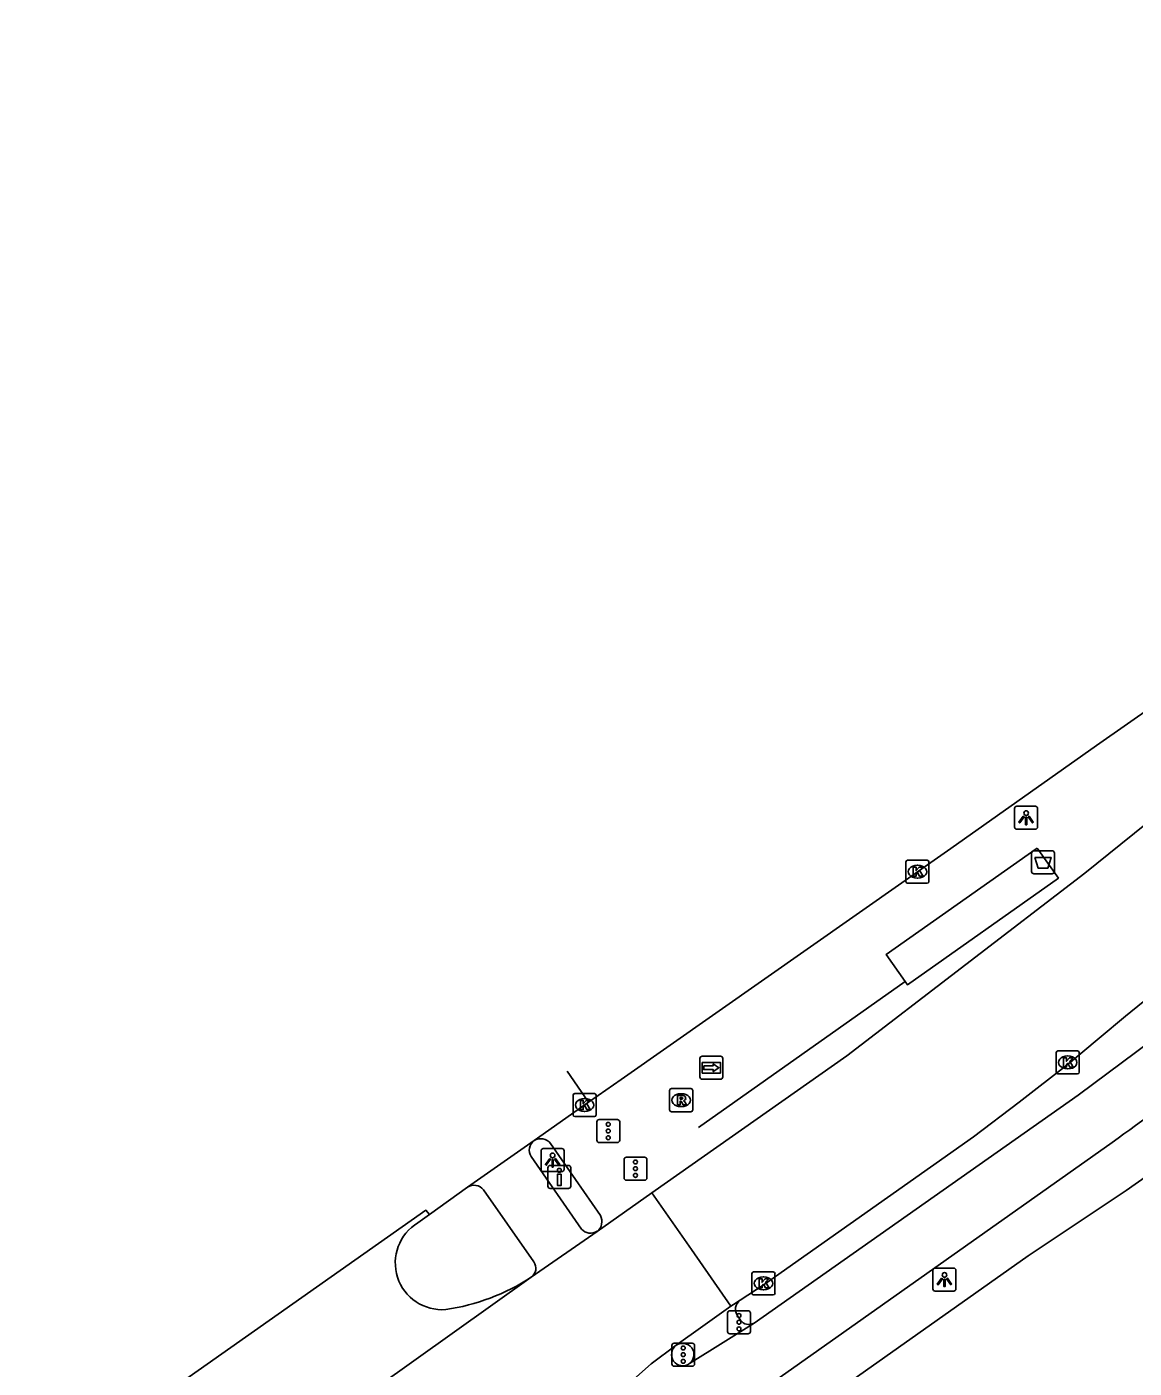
# Model space of a CAD drawing. Extents: x 158087 to 159494, y 382905 to 383981.
# Drawn here: x 158341.9 to 158390, y 383468.7 to 383526.9 of the extents above; entities that cross this region are included whole.
import ezdxf

# ---------------------------------------------------------------- set-up
doc = ezdxf.new("R2010")
doc.units = 0
for name, color, linetype in [('IMGEO_Afvalbak', 7, 'Continuous'), ('IMGEO_Drukknoppaal', 7, 'Continuous'), ('IMGEO_Fietspad_gesloten', 7, 'Continuous'), ('IMGEO_Fietspad_open', 7, 'Continuous'), ('IMGEO_Hek', 7, 'Continuous'), ('IMGEO_Kolk', 7, 'Continuous'), ('IMGEO_Lichtpunt', 7, 'Continuous'), ('IMGEO_OVBaan_gesloten', 7, 'Continuous'), ('IMGEO_Rijbaan_regionaal_gesloten', 7, 'Continuous'), ('IMGEO_Rioolput', 7, 'Continuous'), ('IMGEO_Verkeersregelinstallatiepaal', 7, 'Continuous'), ('IMGEO_Voetpad_open', 7, 'Continuous'), ('IMGEO_Wegwijzer', 7, 'Continuous')]:
    doc.layers.add(name, color=color, linetype=linetype)

msp = doc.modelspace()

# ---------------------------------------------------------------- linework, layer by layer
at = {"layer": 'IMGEO_Afvalbak'}
for p, q in [((158385.524, 383490.232), (158385.524, 383491.032)), ((158385.524, 383491.032), (158385.524, 383490.232)), ((158385.624, 383491.132), (158386.414, 383491.132)), ((158386.414, 383491.132), (158385.624, 383491.132)), ((158386.514, 383491.032), (158386.514, 383490.232)), ((158386.514, 383490.232), (158386.514, 383491.032)), ((158386.414, 383490.132), (158385.624, 383490.132)), ((158385.624, 383490.132), (158386.414, 383490.132))]:
    msp.add_line(p, q, dxfattribs=at)
msp.add_lwpolyline([(158385.667, 383490.846), (158386.371, 383490.846), (158386.222, 383490.376), (158385.816, 383490.376), (158385.667, 383490.846)], dxfattribs=at)
for centre, start, end in [((158385.624, 383491.032), 90, 180), ((158385.624, 383491.032), 90, 180), ((158386.414, 383491.032), 0, 90), ((158386.414, 383491.032), 360, 90), ((158385.624, 383490.232), 180, 270), ((158385.624, 383490.232), 180, 270), ((158386.414, 383490.232), 270, 0), ((158386.414, 383490.232), 270, 0)]:
    msp.add_arc(centre, 0.1, start, end, dxfattribs=at)
at = {"layer": 'IMGEO_Drukknoppaal'}
for p, q in [((158364.622, 383477.469), (158365.412, 383477.469)), ((158365.412, 383477.469), (158364.622, 383477.469)), ((158364.522, 383476.569), (158364.522, 383477.369)), ((158364.522, 383477.369), (158364.522, 383476.569)), ((158365.512, 383477.369), (158365.512, 383476.569)), ((158365.512, 383476.569), (158365.512, 383477.369)), ((158365.412, 383476.469), (158364.622, 383476.469)), ((158364.622, 383476.469), (158365.412, 383476.469))]:
    msp.add_line(p, q, dxfattribs=at)
msp.add_lwpolyline([(158365.092, 383477.094), (158365.092, 383476.594), (158364.942, 383476.594), (158364.942, 383477.094), (158365.092, 383477.094)], dxfattribs=at)
msp.add_circle((158365.017, 383477.259), 0.085, dxfattribs=at)
for centre, start, end in [((158364.622, 383477.369), 90, 180), ((158364.622, 383477.369), 90, 180), ((158365.412, 383477.369), 0, 90), ((158365.412, 383477.369), 360, 90), ((158364.622, 383476.569), 180, 270), ((158364.622, 383476.569), 180, 270), ((158365.412, 383476.569), 270, 0), ((158365.412, 383476.569), 270, 0)]:
    msp.add_arc(centre, 0.1, start, end, dxfattribs=at)
at = {"layer": 'IMGEO_Fietspad_gesloten'}
for points in [[(158373.474, 383470.624), (158387.55, 383480.518), (158391.336, 383483.342), (158395.317, 383486.419), (158398.503, 383489.031)], [(158389.028, 383478.469), (158371.837, 383466.317)], [(158370.664, 383468.868), (158373.474, 383470.624)]]:
    msp.add_lwpolyline(points, dxfattribs=at)
for centre, radius, start, end in [((158263.607, 383652.219), 214.288, 305.82363, 308.49441), ((158370.404, 383469.259), 0.511, 127.68662, 214.03568), ((158370.375, 383469.262), 0.489, 216.25782, 306.26246)]:
    msp.add_arc(centre, radius, start, end, dxfattribs=at)
at = {"layer": 'IMGEO_Fietspad_open'}
for points in [[(158363.797, 383477.854), (158365.984, 383474.708)], [(158363.913, 383473.283), (158361.729, 383476.418)]]:
    msp.add_lwpolyline(points, dxfattribs=at)
for centre, radius, start, end in [((158364.22, 383478.134), 0.507, 125.39004, 213.55015), ((158361.315, 383476.066), 0.544, 40.39578, 121.95246), ((158366.38, 383475.058), 0.528, 221.44168, 301.87054), ((158363.512, 383473.008), 0.486, 306.56967, 34.50569)]:
    msp.add_arc(centre, radius, start, end, dxfattribs=at)
at = {"layer": 'IMGEO_Hek'}
msp.add_lwpolyline([(158371.059, 383479.124), (158380.034, 383485.461)], dxfattribs=at)
at = {"layer": 'IMGEO_Kolk'}
for p, q in [((158380.067, 383489.798), (158380.067, 383490.65)), ((158380.142, 383490.724), (158380.994, 383490.724)), ((158380.555, 383490.504), (158380.58, 383490.504)), ((158381.068, 383490.65), (158381.068, 383489.798)), ((158380.994, 383489.724), (158380.142, 383489.724)), ((158380.578, 383489.944), (158380.553, 383489.944)), ((158386.59, 383481.517), (158386.59, 383482.369)), ((158386.665, 383482.443), (158387.517, 383482.443)), ((158387.078, 383482.223), (158387.103, 383482.223)), ((158387.591, 383482.369), (158387.591, 383481.517)), ((158387.101, 383481.663), (158387.076, 383481.663)), ((158387.517, 383481.443), (158386.665, 383481.443)), ((158365.615, 383479.667), (158365.615, 383480.519)), ((158365.69, 383480.593), (158366.542, 383480.593)), ((158366.103, 383480.373), (158366.128, 383480.373)), ((158366.616, 383480.519), (158366.616, 383479.667)), ((158366.126, 383479.813), (158366.101, 383479.813)), ((158366.542, 383479.593), (158365.69, 383479.593)), ((158373.381, 383471.924), (158373.381, 383472.776)), ((158373.456, 383472.85), (158374.308, 383472.85)), ((158374.382, 383472.776), (158374.382, 383471.924)), ((158373.869, 383472.63), (158373.894, 383472.63)), ((158374.308, 383471.85), (158373.456, 383471.85)), ((158373.892, 383472.07), (158373.867, 383472.07))]:
    msp.add_line(p, q, dxfattribs=at)
for points in [[(158380.067, 383489.798), (158380.067, 383490.65)], [(158380.142, 383490.724), (158380.994, 383490.724)], [(158380.388, 383490.424), (158380.511, 383490.424), (158380.511, 383490.273), (158380.641, 383490.424), (158380.805, 383490.424), (158380.659, 383490.273), (158380.812, 383490.024), (158380.66, 383490.024), (158380.575, 383490.188), (158380.511, 383490.121), (158380.511, 383490.024), (158380.388, 383490.024), (158380.388, 383490.424)], [(158381.068, 383490.65), (158381.068, 383489.798)], [(158380.994, 383489.724), (158380.142, 383489.724)], [(158386.59, 383481.517), (158386.59, 383482.369)], [(158386.665, 383482.443), (158387.517, 383482.443)], [(158386.911, 383482.143), (158387.034, 383482.143), (158387.034, 383481.992), (158387.164, 383482.143), (158387.328, 383482.143), (158387.182, 383481.992), (158387.335, 383481.743), (158387.183, 383481.743), (158387.098, 383481.907), (158387.034, 383481.84), (158387.034, 383481.743), (158386.911, 383481.743), (158386.911, 383482.143)], [(158387.591, 383482.369), (158387.591, 383481.517)], [(158387.517, 383481.443), (158386.665, 383481.443)], [(158365.615, 383479.667), (158365.615, 383480.519)], [(158365.69, 383480.593), (158366.542, 383480.593)], [(158366.616, 383480.519), (158366.616, 383479.667)], [(158365.936, 383480.293), (158366.059, 383480.293), (158366.059, 383480.142), (158366.189, 383480.293), (158366.353, 383480.293), (158366.207, 383480.142), (158366.36, 383479.893), (158366.208, 383479.893), (158366.123, 383480.057), (158366.059, 383479.99), (158366.059, 383479.893), (158365.936, 383479.893), (158365.936, 383480.293)], [(158366.542, 383479.593), (158365.69, 383479.593)], [(158373.381, 383471.924), (158373.381, 383472.776)], [(158373.456, 383472.85), (158374.308, 383472.85)], [(158374.382, 383472.776), (158374.382, 383471.924)], [(158373.702, 383472.55), (158373.825, 383472.55), (158373.825, 383472.399), (158373.955, 383472.55), (158374.119, 383472.55), (158373.973, 383472.399), (158374.126, 383472.15), (158373.974, 383472.15), (158373.889, 383472.314), (158373.825, 383472.247), (158373.825, 383472.15), (158373.702, 383472.15), (158373.702, 383472.55)], [(158374.308, 383471.85), (158373.456, 383471.85)]]:
    msp.add_lwpolyline(points, dxfattribs=at)
for centre, start, end in [((158380.144, 383490.648), 91.55205, 178.44795), ((158380.144, 383490.648), 91.55205, 178.44795), ((158380.992, 383490.648), 1.55205, 88.44795), ((158380.992, 383490.648), 1.55205, 88.44795), ((158380.144, 383489.8), 181.55205, 268.44795), ((158380.144, 383489.8), 181.55205, 268.44795), ((158380.992, 383489.8), 271.55205, 358.44795), ((158380.992, 383489.8), 271.55205, 358.44795), ((158386.667, 383482.367), 91.55205, 178.44795), ((158386.667, 383482.367), 91.55205, 178.44795), ((158387.515, 383482.367), 1.55205, 88.44795), ((158387.515, 383482.367), 1.55205, 88.44795), ((158386.667, 383481.519), 181.55205, 268.44795), ((158386.667, 383481.519), 181.55205, 268.44795), ((158387.515, 383481.519), 271.55205, 358.44795), ((158387.515, 383481.519), 271.55205, 358.44795), ((158365.692, 383480.517), 91.55205, 178.44795), ((158365.692, 383480.517), 91.55205, 178.44795), ((158366.54, 383480.517), 1.55205, 88.44795), ((158366.54, 383480.517), 1.55205, 88.44795), ((158365.692, 383479.669), 181.55205, 268.44795), ((158365.692, 383479.669), 181.55205, 268.44795), ((158366.54, 383479.669), 271.55205, 358.44795), ((158366.54, 383479.669), 271.55205, 358.44795), ((158373.458, 383472.774), 91.55205, 178.44795), ((158373.458, 383472.774), 91.55205, 178.44795), ((158374.306, 383472.774), 1.55205, 88.44795), ((158374.306, 383472.774), 1.55205, 88.44795), ((158373.458, 383471.926), 181.55205, 268.44795), ((158373.458, 383471.926), 181.55205, 268.44795), ((158374.306, 383471.926), 271.55205, 358.44795), ((158374.306, 383471.926), 271.55205, 358.44795)]:
    msp.add_arc(centre, 0.0765, start, end, dxfattribs=at)
for centre, major_axis, ratio, start_param, end_param in [((158380.554, 383490.224), (-0.387, 0.002), 0.722429, 4.712389, 7.853982), ((158380.579, 383490.224), (-0.39, 0.002), 0.717154, 1.570796, 4.712389), ((158387.077, 383481.943), (-0.387, 0.002), 0.722429, 4.712389, 7.853982), ((158387.102, 383481.943), (-0.39, 0.002), 0.717154, 1.570796, 4.712389), ((158366.102, 383480.093), (-0.387, 0.002), 0.722429, 4.712389, 7.853982), ((158366.127, 383480.093), (-0.39, 0.002), 0.717154, 1.570796, 4.712389), ((158373.868, 383472.35), (-0.387, 0.002), 0.722429, 4.712389, 7.853982), ((158373.893, 383472.35), (-0.39, 0.002), 0.717154, 1.570796, 4.712389)]:
    msp.add_ellipse(centre, major_axis=major_axis, ratio=ratio, start_param=start_param, end_param=end_param, dxfattribs=at)
at = {"layer": 'IMGEO_Lichtpunt'}
for p, q in [((158384.787, 383492.971), (158384.787, 383492.164)), ((158384.787, 383492.971), (158384.787, 383492.164)), ((158385.689, 383493.066), (158384.881, 383493.066)), ((158385.689, 383493.066), (158384.881, 383493.066)), ((158385.783, 383492.164), (158385.783, 383492.971)), ((158385.783, 383492.164), (158385.783, 383492.971)), ((158384.881, 383492.07), (158385.689, 383492.07)), ((158384.881, 383492.07), (158385.689, 383492.07)), ((158364.225, 383478.107), (158364.225, 383477.3)), ((158364.225, 383478.107), (158364.225, 383477.3)), ((158365.127, 383478.202), (158364.319, 383478.202)), ((158365.127, 383478.202), (158364.319, 383478.202)), ((158365.221, 383477.3), (158365.221, 383478.107)), ((158365.221, 383477.3), (158365.221, 383478.107)), ((158364.319, 383477.206), (158365.127, 383477.206)), ((158364.319, 383477.206), (158365.127, 383477.206)), ((158381.242, 383472.918), (158381.242, 383472.111)), ((158381.242, 383472.918), (158381.242, 383472.111)), ((158382.144, 383473.013), (158381.336, 383473.013)), ((158382.144, 383473.013), (158381.336, 383473.013)), ((158382.238, 383472.111), (158382.238, 383472.918)), ((158382.238, 383472.111), (158382.238, 383472.918)), ((158381.336, 383472.017), (158382.144, 383472.017)), ((158381.336, 383472.017), (158382.144, 383472.017))]:
    msp.add_line(p, q, dxfattribs=at)
for points in [[(158385.161, 383492.635), (158385.2, 383492.607), (158385.012, 383492.345), (158384.974, 383492.372), (158385.161, 383492.635)], [(158385.263, 383492.587), (158385.31, 383492.587), (158385.31, 383492.265), (158385.263, 383492.265), (158385.263, 383492.587)], [(158385.373, 383492.607), (158385.411, 383492.634), (158385.598, 383492.372), (158385.559, 383492.344), (158385.373, 383492.607)], [(158364.599, 383477.771), (158364.638, 383477.743), (158364.45, 383477.481), (158364.412, 383477.508), (158364.599, 383477.771)], [(158364.701, 383477.723), (158364.748, 383477.723), (158364.748, 383477.401), (158364.701, 383477.401), (158364.701, 383477.723)], [(158364.811, 383477.743), (158364.849, 383477.77), (158365.036, 383477.508), (158364.997, 383477.48), (158364.811, 383477.743)], [(158381.616, 383472.582), (158381.655, 383472.554), (158381.467, 383472.292), (158381.429, 383472.319), (158381.616, 383472.582)], [(158381.718, 383472.534), (158381.765, 383472.534), (158381.765, 383472.212), (158381.718, 383472.212), (158381.718, 383472.534)], [(158381.828, 383472.554), (158381.866, 383472.581), (158382.053, 383472.319), (158382.014, 383472.291), (158381.828, 383472.554)]]:
    msp.add_lwpolyline(points, dxfattribs=at)
for centre in [(158385.286, 383492.769), (158364.724, 383477.905), (158381.741, 383472.716)]:
    msp.add_circle(centre, 0.0994, dxfattribs=at)
for centre, start, end in [((158384.881, 383492.971), 90, 180), ((158384.881, 383492.971), 90, 180), ((158385.689, 383492.971), 0, 90), ((158385.689, 383492.971), 0, 90), ((158384.881, 383492.164), 180, 270), ((158384.881, 383492.164), 180, 270), ((158385.689, 383492.164), 270, 0), ((158385.689, 383492.164), 270, 360), ((158364.319, 383478.107), 90, 180), ((158364.319, 383478.107), 90, 180), ((158365.127, 383478.107), 0, 90), ((158365.127, 383478.107), 0, 90), ((158364.319, 383477.3), 180, 270), ((158364.319, 383477.3), 180, 270), ((158365.127, 383477.3), 270, 0), ((158365.127, 383477.3), 270, 360), ((158381.336, 383472.918), 90, 180), ((158381.336, 383472.918), 90, 180), ((158382.144, 383472.918), 0, 90), ((158382.144, 383472.918), 0, 90), ((158381.336, 383472.111), 180, 270), ((158381.336, 383472.111), 180, 270), ((158382.144, 383472.111), 270, 0), ((158382.144, 383472.111), 270, 360)]:
    msp.add_arc(centre, 0.0946, start, end, dxfattribs=at)
at = {"layer": 'IMGEO_OVBaan_gesloten'}
for points in [[(158366.291, 383480.217), (158366.7, 383480.506), (158367.706, 383481.204), (158382.012, 383491.237), (158388.342, 383495.7), (158394.487, 383500), (158394.668, 383500.127), (158398.126, 383502.611), (158399.643, 383503.685)], [(158365.354, 383481.561), (158366.291, 383480.217)], [(158363.926, 383478.548), (158366.291, 383480.217)], [(158361.027, 383476.527), (158363.926, 383478.548)], [(158359.374, 383475.334), (158361.027, 383476.527)], [(158343.814, 383464.397), (158343.676, 383464.588), (158343.952, 383464.782), (158359.228, 383475.526), (158359.374, 383475.334)]]:
    msp.add_lwpolyline(points, dxfattribs=at)
at = {"layer": 'IMGEO_Rijbaan_regionaal_gesloten'}
for points in [[(158446.926, 383526.907), (158434.349, 383518.331), (158431.717, 383516.478), (158423.223, 383510.723), (158417.854, 383506.904), (158415.805, 383505.245), (158413.651, 383503.53), (158411.703, 383501.96), (158409.311, 383500), (158400.719, 383492.961), (158389.603, 383483.951), (158388.456, 383482.999), (158387.133, 383481.882), (158384.991, 383480.22), (158382.999, 383478.713), (158373.909, 383472.301), (158372.869, 383471.615)], [(158401.599, 383501.25), (158400.032, 383499.992), (158387.83, 383490.16), (158377.507, 383482.225), (158369.036, 383476.279)], [(158366.659, 383474.609), (158369.036, 383476.279)], [(158369.036, 383476.279), (158370.751, 383473.819), (158372.466, 383471.358)], [(158358.876, 383474.975), (158359.374, 383475.334)], [(158366.659, 383474.609), (158363.802, 383472.617)], [(158341.897, 383457.133), (158347.053, 383460.68), (158363.802, 383472.617)], [(158372.869, 383471.615), (158372.575, 383471.436), (158372.466, 383471.358)], [(158372.466, 383471.358), (158371.254, 383470.489), (158370.092, 383469.663)], [(158370.092, 383469.663), (158368.999, 383468.851), (158367.983, 383467.945), (158367.442, 383467.39)]]:
    msp.add_lwpolyline(points, dxfattribs=at)
for centre, radius, start, end in [((158359.925, 383473.237), 2.03, 121.11919, 274.57677), ((158358.765, 383480.333), 9.214, 278.24562, 303.13328)]:
    msp.add_arc(centre, radius, start, end, dxfattribs=at)
at = {"layer": 'IMGEO_Rioolput'}
for p, q in [((158369.807, 383479.878), (158369.807, 383480.73)), ((158369.882, 383480.804), (158370.734, 383480.804)), ((158370.295, 383480.584), (158370.32, 383480.584)), ((158370.808, 383480.73), (158370.808, 383479.878)), ((158370.734, 383479.804), (158369.882, 383479.804)), ((158370.318, 383480.024), (158370.293, 383480.024))]:
    msp.add_line(p, q, dxfattribs=at)
for points in [[(158369.807, 383479.878), (158369.807, 383480.73)], [(158369.882, 383480.804), (158370.734, 383480.804)], [(158370.396, 383480.502), (158370.144, 383480.504), (158370.144, 383480.104)], [(158370.322, 383480.423), (158370.268, 383480.423), (158370.268, 383480.342)], [(158370.808, 383480.73), (158370.808, 383479.878)], [(158370.734, 383479.804), (158369.882, 383479.804)], [(158370.144, 383480.104), (158370.268, 383480.104), (158370.268, 383480.266), (158370.279, 383480.266)], [(158370.268, 383480.342), (158370.32, 383480.342)], [(158370.326, 383480.237), (158370.397, 383480.104), (158370.537, 383480.104), (158370.472, 383480.23)]]:
    msp.add_lwpolyline(points, dxfattribs=at)
for centre, radius, start, end in [((158369.884, 383480.728), 0.0765, 91.55205, 178.44795), ((158369.884, 383480.728), 0.0765, 91.55205, 178.44795), ((158370.304, 383480.531), 0.19, 274.7715, 282.96867), ((158370.328, 383480.327), 0.0964, 77.00612, 93.18647), ((158370.342, 383480.384), 0.0378, 276.66336, 79.67722), ((158370.395, 383480.392), 0.109, 350.36119, 89.41601), ((158370.393, 383480.392), 0.112, 277.58423, 350.98172), ((158370.732, 383480.728), 0.0765, 1.55205, 88.44795), ((158370.732, 383480.728), 0.0765, 1.55205, 88.44795), ((158369.884, 383479.88), 0.0765, 181.55205, 268.44795), ((158369.884, 383479.88), 0.0765, 181.55205, 268.44795), ((158370.278, 383480.213), 0.0533, 26.02933, 88.69889), ((158370.377, 383480.177), 0.108, 29.51342, 73.79051), ((158370.732, 383479.88), 0.0765, 271.55205, 358.44795), ((158370.732, 383479.88), 0.0765, 271.55205, 358.44795)]:
    msp.add_arc(centre, radius, start, end, dxfattribs=at)
for centre, major_axis, ratio, start_param, end_param in [((158370.294, 383480.304), (-0.387, 0.002), 0.722429, 4.712389, 7.853982), ((158370.319, 383480.304), (-0.39, 0.002), 0.717154, 1.570796, 4.712389)]:
    msp.add_ellipse(centre, major_axis=major_axis, ratio=ratio, start_param=start_param, end_param=end_param, dxfattribs=at)
at = {"layer": 'IMGEO_Verkeersregelinstallatiepaal'}
for p, q in [((158366.648, 383478.564), (158366.648, 383479.364)), ((158366.648, 383479.364), (158366.648, 383478.564)), ((158366.748, 383479.464), (158367.538, 383479.464)), ((158367.538, 383479.464), (158366.748, 383479.464)), ((158367.638, 383479.364), (158367.638, 383478.564)), ((158367.638, 383478.564), (158367.638, 383479.364)), ((158367.538, 383478.464), (158366.748, 383478.464)), ((158366.748, 383478.464), (158367.538, 383478.464)), ((158367.829, 383476.929), (158367.829, 383477.729)), ((158367.829, 383477.729), (158367.829, 383476.929)), ((158367.929, 383477.829), (158368.719, 383477.829)), ((158368.719, 383477.829), (158367.929, 383477.829)), ((158368.819, 383477.729), (158368.819, 383476.929)), ((158368.819, 383476.929), (158368.819, 383477.729)), ((158368.719, 383476.829), (158367.929, 383476.829)), ((158367.929, 383476.829), (158368.719, 383476.829)), ((158372.323, 383470.263), (158372.323, 383471.063)), ((158372.323, 383471.063), (158372.323, 383470.263)), ((158372.423, 383471.163), (158373.213, 383471.163)), ((158373.213, 383471.163), (158372.423, 383471.163)), ((158373.313, 383471.063), (158373.313, 383470.263)), ((158373.313, 383470.263), (158373.313, 383471.063)), ((158373.213, 383470.163), (158372.423, 383470.163)), ((158372.423, 383470.163), (158373.213, 383470.163)), ((158369.903, 383468.854), (158369.903, 383469.654)), ((158369.903, 383469.654), (158369.903, 383468.854)), ((158370.003, 383469.754), (158370.793, 383469.754)), ((158370.793, 383469.754), (158370.003, 383469.754)), ((158370.893, 383469.654), (158370.893, 383468.854)), ((158370.893, 383468.854), (158370.893, 383469.654)), ((158370.793, 383468.754), (158370.003, 383468.754)), ((158370.003, 383468.754), (158370.793, 383468.754))]:
    msp.add_line(p, q, dxfattribs=at)
for centre in [(158367.143, 383479.254), (158367.143, 383478.964), (158367.143, 383478.674), (158368.324, 383477.619), (158368.324, 383477.329), (158368.324, 383477.039), (158372.818, 383470.953), (158372.818, 383470.663), (158372.818, 383470.373), (158370.398, 383469.544), (158370.398, 383469.254), (158370.398, 383468.964)]:
    msp.add_circle(centre, 0.085, dxfattribs=at)
for centre, start, end in [((158366.748, 383479.364), 90, 180), ((158366.748, 383479.364), 90, 180), ((158367.538, 383479.364), 0, 90), ((158367.538, 383479.364), 360, 90), ((158366.748, 383478.564), 180, 270), ((158366.748, 383478.564), 180, 270), ((158367.538, 383478.564), 270, 0), ((158367.538, 383478.564), 270, 0), ((158367.929, 383477.729), 90, 180), ((158367.929, 383477.729), 90, 180), ((158368.719, 383477.729), 0, 90), ((158368.719, 383477.729), 360, 90), ((158367.929, 383476.929), 180, 270), ((158367.929, 383476.929), 180, 270), ((158368.719, 383476.929), 270, 0), ((158368.719, 383476.929), 270, 0), ((158372.423, 383471.063), 90, 180), ((158372.423, 383471.063), 90, 180), ((158373.213, 383471.063), 0, 90), ((158373.213, 383471.063), 360, 90), ((158372.423, 383470.263), 180, 270), ((158372.423, 383470.263), 180, 270), ((158373.213, 383470.263), 270, 0), ((158373.213, 383470.263), 270, 0), ((158370.003, 383469.654), 90, 180), ((158370.003, 383469.654), 90, 180), ((158370.793, 383469.654), 0, 90), ((158370.793, 383469.654), 360, 90), ((158370.003, 383468.854), 180, 270), ((158370.003, 383468.854), 180, 270), ((158370.793, 383468.854), 270, 0), ((158370.793, 383468.854), 270, 0)]:
    msp.add_arc(centre, 0.1, start, end, dxfattribs=at)
at = {"layer": 'IMGEO_Voetpad_open'}
for points in [[(158385.766, 383491.248), (158386.687, 383489.949), (158380.135, 383485.319), (158380.034, 383485.461), (158379.208, 383486.627), (158385.766, 383491.248)], [(158373.527, 383465.171), (158385.377, 383473.545), (158389.627, 383476.376), (158393.231, 383478.909)], [(158366.8, 383475.293), (158364.638, 383478.416)], [(158372.88, 383470.755), (158372.761, 383470.938)]]:
    msp.add_lwpolyline(points, dxfattribs=at)
for centre, radius, start, end in [((158364.211, 383478.099), 0.532, 36.55945, 122.43455), ((158366.326, 383475.034), 0.54, 308.04249, 28.66188), ((158373.151, 383471.223), 0.483, 125.70812, 216.16414), ((158373.247, 383471.006), 0.444, 214.38729, 300.739), ((158370.368, 383469.226), 0.517, 38.96786, 122.27198), ((158370.374, 383469.263), 0.49, 306.32487, 36.03154)]:
    msp.add_arc(centre, radius, start, end, dxfattribs=at)
at = {"layer": 'IMGEO_Wegwijzer'}
for p, q in [((158371.125, 383481.313), (158371.125, 383482.113)), ((158371.125, 383482.113), (158371.125, 383481.313)), ((158371.225, 383482.213), (158372.015, 383482.213)), ((158372.015, 383482.213), (158371.225, 383482.213)), ((158372.115, 383482.113), (158372.115, 383481.313)), ((158372.115, 383481.313), (158372.115, 383482.113)), ((158372.015, 383481.213), (158371.225, 383481.213)), ((158371.225, 383481.213), (158372.015, 383481.213))]:
    msp.add_line(p, q, dxfattribs=at)
for points in [[(158371.226, 383481.945), (158372.014, 383481.945), (158372.014, 383481.481), (158371.226, 383481.481), (158371.226, 383481.945)], [(158371.291, 383481.797), (158371.291, 383481.713), (158371.291, 383481.629), (158371.702, 383481.629), (158371.702, 383481.546), (158371.949, 383481.713), (158371.702, 383481.88), (158371.702, 383481.797), (158371.291, 383481.797)]]:
    msp.add_lwpolyline(points, dxfattribs=at)
for centre, start, end in [((158371.225, 383482.113), 90, 180), ((158371.225, 383482.113), 90, 180), ((158372.015, 383482.113), 0, 90), ((158372.015, 383482.113), 360, 90), ((158371.225, 383481.313), 180, 270), ((158371.225, 383481.313), 180, 270), ((158372.015, 383481.313), 270, 0), ((158372.015, 383481.313), 270, 0)]:
    msp.add_arc(centre, 0.1, start, end, dxfattribs=at)

doc.saveas('drawing.dxf')
